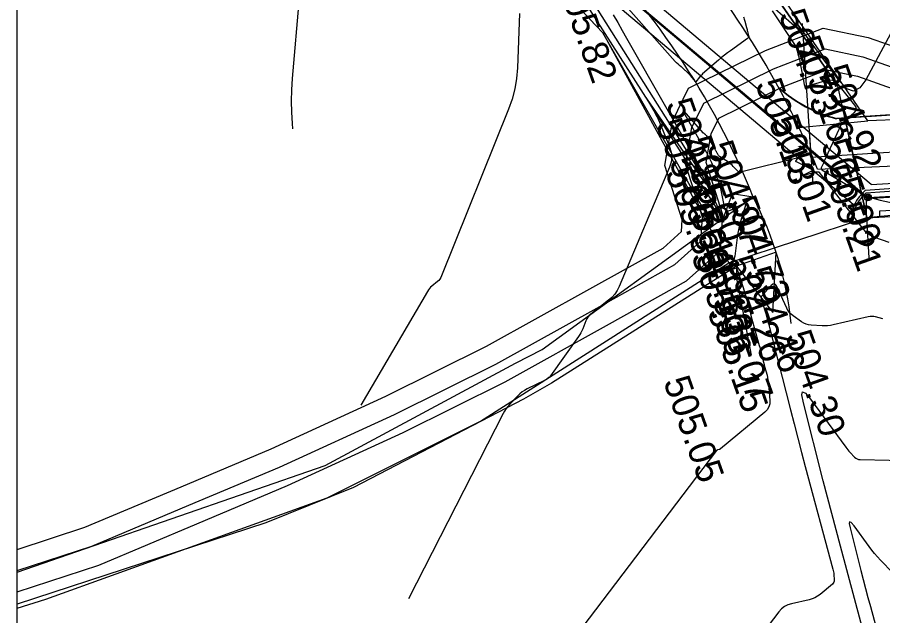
# Model space of a CAD drawing. Extents: x -636600 to -628587, y -1090963 to -1085869.
# Drawn here: x -629847.3 to -629782.7, y -1086389.4 to -1086344.7 of the extents above; entities that cross this region are included whole.
import ezdxf

# ---------------------------------------------------------------- set-up
doc = ezdxf.new("R2010")
doc.units = 0
for name, color, linetype in [('01_OBVOD PÚ', 7, 'Continuous'), ('01_PARCELY_NÁVRH_PC', 7, 'Continuous'), ('07_ELEKTRO', 7, 'Continuous'), ('07_OCH_P A POPISY TI', 7, 'Continuous'), ('07_SDĚLOVACÍ', 7, 'Continuous'), ('08_LEGENDA_HV', 7, 'Continuous'), ('21', 7, 'Continuous'), ('23', 7, 'Continuous'), ('33', 7, 'Continuous'), ('37', 7, 'Continuous'), ('40', 7, 'Continuous'), ('42', 7, 'Continuous'), ('53', 7, 'Continuous'), ('60', 7, 'Continuous'), ('Ex_Major Contours', 7, 'Continuous'), ('Ex_Minor Contours', 7, 'Continuous'), ('HEKTOMETRY100', 7, 'Continuous'), ('HL_BODY', 7, 'Continuous'), ('koty_vše', 7, 'Continuous'), ('PARCELY_NÁVRH_SILNICE_ŽELEZNICE', 7, 'Continuous'), ('POLOMERY', 7, 'Continuous'), ('situace_osa', 7, 'Continuous'), ('situace_těleso', 7, 'Continuous'), ('situace_vozovka', 7, 'Continuous')]:
    doc.layers.add(name, color=color, linetype=linetype)

msp = doc.modelspace()

# ---------------------------------------------------------------- linework, layer by layer
at = {"layer": '01_OBVOD PÚ'}
msp.add_lwpolyline([(-629847.269, -1086388.811), (-629845.127, -1086388.14), (-629824.132, -1086380.593), (-629812.698, -1086374.869), (-629794.142, -1086363.051), (-629783.849, -1086359.674), (-629759.729, -1086357.373), (-629749.184, -1086357.843), (-629735.91, -1086359.966)], dxfattribs=at)
at = {"layer": '01_PARCELY_NÁVRH_PC'}
msp.add_lwpolyline([(-629610.099, -1086352.527), (-629633.787, -1086357.876), (-629656.963, -1086360.414), (-629685.902, -1086361.891), (-629700.061, -1086360.713), (-629744.149, -1086352.37), (-629754.531, -1086351.285), (-629768.857, -1086351.157), (-629785.49, -1086352.245), (-629783.849, -1086359.674), (-629759.729, -1086357.373), (-629749.184, -1086357.843), (-629735.91, -1086359.966), (-629716.48, -1086363.436), (-629712.009, -1086364.014), (-629696.199, -1086366.075), (-629689.354, -1086367.094), (-629654.053, -1086366.13), (-629653.803, -1086363.368), (-629641.798, -1086361.823), (-629631.628, -1086361.386), (-629625.633, -1086361.296), (-629602.827, -1086358.793)], dxfattribs=at)
at = {"layer": '07_ELEKTRO'}
for points in [[(-629783.867, -1086358.248), (-629813.155, -1086333.551), (-629841.604, -1086309.152), (-629847.269, -1086304.14)], [(-629783.867, -1086358.248), (-629753.601, -1086356.461), (-629717.587, -1086362.8), (-629668.661, -1086366.201)], [(-629783.882, -1086359.684), (-629783.867, -1086358.248)]]:
    msp.add_lwpolyline(points, dxfattribs=at)
at = {"layer": '07_OCH_P A POPISY TI'}
for points in [[(-629783.527, -1086357.226), (-629812.507, -1086332.79), (-629840.948, -1086308.398), (-629847.269, -1086302.805)], [(-629784.872, -1086358.708), (-629813.802, -1086334.313), (-629842.261, -1086309.906), (-629847.269, -1086305.475)], [(-629847.269, -1086384.443), (-629842.224, -1086382.79), (-629835.043, -1086379.767), (-629828.307, -1086376.932), (-629819.762, -1086373.013), (-629812.245, -1086369.28), (-629804.518, -1086364.995), (-629799.066, -1086361.954), (-629797.686, -1086360.724), (-629797.625, -1086359.849), (-629798.932, -1086355.802), (-629798.356, -1086352.5), (-629797.151, -1086350.037), (-629791.409, -1086347.218), (-629787.103, -1086345.546), (-629783.754, -1086346.238), (-629780.613, -1086347.345)], [(-629847.269, -1086387.599), (-629841.173, -1086385.603), (-629833.879, -1086382.532), (-629827.099, -1086379.679), (-629818.469, -1086375.72), (-629810.849, -1086371.936), (-629803.06, -1086367.616), (-629797.316, -1086364.413), (-629794.778, -1086362.151), (-629794.592, -1086359.479), (-629795.849, -1086355.586), (-629795.474, -1086353.435), (-629794.907, -1086352.277), (-629790.203, -1086349.967), (-629786.843, -1086348.663), (-629784.559, -1086349.134), (-629781.611, -1086350.174)], [(-629783.527, -1086357.226), (-629753.543, -1086355.456), (-629717.465, -1086361.806), (-629677.176, -1086364.606)], [(-629784.885, -1086360.014), (-629784.872, -1086358.708)], [(-629782.877, -1086359.191), (-629774.503, -1086358.697)], [(-629784.886, -1086360.07), (-629783.763, -1086359.707), (-629782.881, -1086359.611)], [(-629782.881, -1086359.581), (-629782.877, -1086359.191)]]:
    msp.add_lwpolyline(points, dxfattribs=at)
at = {"layer": '07_SDĚLOVACÍ'}
msp.add_lwpolyline([(-629847.269, -1086386.021), (-629841.699, -1086384.196), (-629834.461, -1086381.15), (-629827.703, -1086378.305), (-629819.116, -1086374.366), (-629811.547, -1086370.608), (-629803.789, -1086366.305), (-629798.191, -1086363.183), (-629796.232, -1086361.437), (-629796.108, -1086359.664), (-629797.39, -1086355.694), (-629796.915, -1086352.968), (-629796.029, -1086351.157), (-629790.806, -1086348.593), (-629786.973, -1086347.105), (-629784.156, -1086347.686), (-629781.112, -1086348.76)], dxfattribs=at)
at = {"layer": '08_LEGENDA_HV'}
msp.add_line((-629847.269, -1086535.256), (-629847.269, -1086238.256), dxfattribs=at)
at = {"layer": '21'}
for p, q in [((-629803.564, -1086345.894), (-629814.983, -1086333.871)), ((-629794.234, -1086338.009), (-629786.019, -1086349.854)), ((-629795.442, -1086360.106), (-629803.564, -1086345.894))]:
    msp.add_line(p, q, dxfattribs=at)
at = {"layer": '23'}
for p, q in [((-629783.839, -1086359.702), (-629749.181, -1086357.853)), ((-629783.679, -1086362.698), (-629783.839, -1086359.702))]:
    msp.add_line(p, q, dxfattribs=at)
at = {"layer": '33'}
for radius in [0.25, 0.158, 0.05]:
    msp.add_circle((-629783.764, -1086358.179), radius, dxfattribs=at)
at = {"layer": '37'}
for centre, radius, start, end in [((-629844.721, -1086379.058), 56.401, 21.74319, 46.3264), ((-629846.114, -1086380.222), 63.361, 22.40718, 41.65108), ((-629815.79, -1086370.355), 26.436, 6.02642, 27.45962)]:
    msp.add_arc(centre, radius, start, end, dxfattribs=at)
at = {"layer": '40'}
for p, q in [((-629759.92, -1086351.605), (-629783.773, -1086352.474)), ((-629788.912, -1086352.971), (-629783.773, -1086352.474)), ((-629787.537, -1086356.07), (-629759.679, -1086354.883)), ((-629794.58, -1086359.726), (-629792.332, -1086358.164)), ((-629808.079, -1086369.526), (-629794.58, -1086359.726)), ((-629790.621, -1086362.268), (-629793.578, -1086363.296)), ((-629793.578, -1086363.296), (-629807.379, -1086372.036)), ((-629810.08, -1086370.555), (-629808.079, -1086369.526)), ((-629824.277, -1086378.182), (-629810.08, -1086370.555)), ((-629807.379, -1086372.036), (-629809.472, -1086373.225)), ((-629809.472, -1086373.225), (-629822.18, -1086379.815)), ((-629847.269, -1086386.142), (-629824.277, -1086378.182)), ((-629822.18, -1086379.815), (-629828.714, -1086382.453)), ((-629828.714, -1086382.453), (-629847.269, -1086388.524))]:
    msp.add_line(p, q, dxfattribs=at)
at = {"layer": '42'}
for p, q in [((-629783.773, -1086352.474), (-629796.373, -1086334.195)), ((-629794.58, -1086359.726), (-629806.859, -1086340.496))]:
    msp.add_line(p, q, dxfattribs=at)
at = {"layer": '53'}
for p, q in [((-629813.059, -1086333.581), (-629783.764, -1086358.179)), ((-629783.764, -1086358.179), (-629753.609, -1086356.411))]:
    msp.add_line(p, q, dxfattribs=at)
at = {"layer": '60'}
for p, q in [((-629806.672, -1086339.856), (-629796.104, -1086356.627)), ((-629796.104, -1086356.627), (-629794.58, -1086359.726)), ((-629793.893, -1086357.923), (-629794.58, -1086359.726)), ((-629792.332, -1086358.164), (-629793.893, -1086357.923)), ((-629790.869, -1086366.771), (-629790.621, -1086362.268)), ((-629793.578, -1086363.296), (-629790.869, -1086366.771)), ((-629793.578, -1086363.296), (-629793.575, -1086364.229)), ((-629793.575, -1086364.229), (-629792.491, -1086369.946))]:
    msp.add_line(p, q, dxfattribs=at)
at = {"layer": 'Ex_Major Contours'}
for points in [[(-629777.032, -1086336.524), (-629783.92, -1086349.402), (-629784.364, -1086350.014), (-629784.836, -1086350.241), (-629785.335, -1086350.083), (-629785.862, -1086349.54), (-629788.976, -1086345.302), (-629789.026, -1086345.237), (-629789.047, -1086345.218), (-629789.038, -1086345.245), (-629789.001, -1086345.317), (-629788.795, -1086345.699), (-629788.76, -1086345.773), (-629788.758, -1086345.806), (-629788.79, -1086345.797), (-629788.854, -1086345.746), (-629790.726, -1086344.105)], [(-629790.906, -1086344.262), (-629789.198, -1086346.841), (-629789.182, -1086346.867), (-629789.168, -1086346.893), (-629789.156, -1086346.921), (-629789.146, -1086346.949), (-629789.109, -1086347.063), (-629789.1, -1086347.092), (-629789.091, -1086347.121), (-629789.082, -1086347.15), (-629789.074, -1086347.179), (-629789.032, -1086347.324), (-629789.022, -1086347.358), (-629789.013, -1086347.392), (-629789.004, -1086347.426), (-629788.995, -1086347.461), (-629788.95, -1086347.635), (-629788.939, -1086347.675), (-629788.929, -1086347.716), (-629788.919, -1086347.757), (-629788.91, -1086347.797), (-629788.861, -1086348.009), (-629788.85, -1086348.058), (-629788.839, -1086348.107), (-629788.829, -1086348.156), (-629788.818, -1086348.205), (-629788.765, -1086348.465), (-629788.753, -1086348.525), (-629788.741, -1086348.585), (-629788.729, -1086348.644), (-629788.718, -1086348.704), (-629788.658, -1086349.031), (-629788.644, -1086349.105), (-629788.631, -1086349.179), (-629788.618, -1086349.254), (-629788.605, -1086349.328), (-629788.536, -1086349.746), (-629788.511, -1086349.826), (-629788.467, -1086349.874), (-629788.404, -1086349.892), (-629788.321, -1086349.88), (-629786.906, -1086349.45), (-629786.651, -1086349.407), (-629786.419, -1086349.438), (-629786.211, -1086349.543), (-629786.025, -1086349.723), (-629784.773, -1086351.286), (-629784.682, -1086351.44), (-629784.66, -1086351.588), (-629784.707, -1086351.73), (-629784.824, -1086351.866), (-629785.665, -1086352.605), (-629785.696, -1086352.636), (-629785.724, -1086352.669), (-629785.747, -1086352.704), (-629785.768, -1086352.743), (-629787.074, -1086355.573), (-629787.096, -1086355.622), (-629787.119, -1086355.67), (-629787.141, -1086355.719), (-629787.163, -1086355.767), (-629787.252, -1086355.962), (-629787.266, -1086356.008), (-629787.263, -1086356.049), (-629787.242, -1086356.084), (-629787.205, -1086356.115), (-629784.565, -1086357.698), (-629784.158, -1086357.921), (-629783.736, -1086358.108), (-629783.3, -1086358.259), (-629782.85, -1086358.374), (-629780.286, -1086358.92)], [(-629782.195, -1086361.538), (-629783.245, -1086361.173), (-629783.496, -1086361.065), (-629783.724, -1086360.926), (-629783.929, -1086360.754), (-629784.111, -1086360.55), (-629787.395, -1086356.311), (-629787.399, -1086356.305), (-629787.404, -1086356.301), (-629787.41, -1086356.298), (-629787.417, -1086356.296), (-629787.444, -1086356.288), (-629787.45, -1086356.287), (-629787.457, -1086356.286), (-629787.464, -1086356.286), (-629787.471, -1086356.287), (-629787.506, -1086356.296), (-629787.514, -1086356.297), (-629787.522, -1086356.298), (-629787.53, -1086356.298), (-629787.538, -1086356.298), (-629787.616, -1086356.293), (-629787.631, -1086356.293), (-629787.647, -1086356.294), (-629787.662, -1086356.296), (-629787.677, -1086356.299), (-629788.49, -1086356.525), (-629788.583, -1086356.548), (-629788.617, -1086356.548), (-629788.591, -1086356.526), (-629788.506, -1086356.482), (-629788.047, -1086356.258), (-629787.961, -1086356.203), (-629787.932, -1086356.147), (-629787.961, -1086356.092), (-629788.048, -1086356.037), (-629789.106, -1086355.534), (-629789.136, -1086355.514), (-629789.151, -1086355.489), (-629789.15, -1086355.461), (-629789.134, -1086355.428), (-629789.037, -1086355.29), (-629789.021, -1086355.261), (-629789.021, -1086355.243), (-629789.037, -1086355.236), (-629789.07, -1086355.241), (-629793.075, -1086356.249), (-629793.103, -1086356.258), (-629793.13, -1086356.269), (-629793.156, -1086356.282), (-629793.18, -1086356.297), (-629793.277, -1086356.365), (-629793.301, -1086356.377), (-629793.324, -1086356.379), (-629793.346, -1086356.372), (-629793.366, -1086356.355), (-629793.82, -1086355.871), (-629793.905, -1086355.786), (-629793.994, -1086355.706), (-629794.088, -1086355.631), (-629794.186, -1086355.562), (-629794.848, -1086355.123), (-629794.869, -1086355.107), (-629794.888, -1086355.089), (-629794.906, -1086355.07), (-629794.921, -1086355.048), (-629794.981, -1086354.952), (-629794.994, -1086354.932), (-629795.006, -1086354.911), (-629795.017, -1086354.89), (-629795.028, -1086354.869), (-629795.073, -1086354.783), (-629795.083, -1086354.762), (-629795.094, -1086354.741), (-629795.105, -1086354.72), (-629795.116, -1086354.7), (-629795.161, -1086354.616), (-629795.172, -1086354.595), (-629795.182, -1086354.575), (-629795.193, -1086354.555), (-629795.204, -1086354.535), (-629795.249, -1086354.453), (-629795.26, -1086354.434), (-629795.271, -1086354.414), (-629795.282, -1086354.395), (-629795.293, -1086354.375), (-629795.338, -1086354.297), (-629795.349, -1086354.278), (-629795.36, -1086354.259), (-629795.371, -1086354.24), (-629795.382, -1086354.222), (-629795.428, -1086354.146), (-629795.438, -1086354.128), (-629795.449, -1086354.109), (-629795.46, -1086354.091), (-629795.471, -1086354.073), (-629795.516, -1086354.001), (-629795.527, -1086353.983), (-629795.538, -1086353.966), (-629795.549, -1086353.949), (-629795.56, -1086353.932), (-629795.604, -1086353.862), (-629795.615, -1086353.845), (-629795.626, -1086353.829), (-629795.637, -1086353.812), (-629795.648, -1086353.796), (-629795.696, -1086353.723), (-629795.704, -1086353.711), (-629795.714, -1086353.698), (-629795.723, -1086353.686), (-629795.733, -1086353.673), (-629795.777, -1086353.619), (-629795.784, -1086353.61), (-629795.792, -1086353.601), (-629795.8, -1086353.593), (-629795.808, -1086353.585), (-629795.843, -1086353.552), (-629795.858, -1086353.538), (-629795.873, -1086353.524), (-629795.906, -1086353.495), (-629795.92, -1086353.482), (-629795.934, -1086353.47), (-629795.964, -1086353.444), (-629795.978, -1086353.433), (-629795.991, -1086353.422), (-629796.018, -1086353.4), (-629796.025, -1086353.394), (-629796.031, -1086353.388), (-629796.037, -1086353.382), (-629796.043, -1086353.376), (-629797.329, -1086351.919), (-629797.498, -1086351.74), (-629797.572, -1086351.693), (-629797.552, -1086351.778), (-629797.437, -1086351.996), (-629795.822, -1086354.824), (-629795.688, -1086355.069), (-629795.566, -1086355.318), (-629795.454, -1086355.573), (-629795.353, -1086355.832), (-629794.946, -1086356.944), (-629794.867, -1086357.175), (-629794.798, -1086357.41), (-629794.739, -1086357.647), (-629794.691, -1086357.888), (-629794.512, -1086358.889), (-629794.451, -1086359.072), (-629794.35, -1086359.173), (-629794.209, -1086359.191), (-629794.027, -1086359.127), (-629793.218, -1086358.708), (-629793.05, -1086358.644), (-629792.949, -1086358.66), (-629792.916, -1086358.756), (-629792.951, -1086358.933), (-629793.279, -1086359.971), (-629793.351, -1086360.218), (-629793.412, -1086360.467), (-629793.461, -1086360.718), (-629793.5, -1086360.972), (-629793.706, -1086362.55), (-629793.722, -1086362.648), (-629793.743, -1086362.744), (-629793.771, -1086362.839), (-629793.805, -1086362.932), (-629794.005, -1086363.441), (-629794.015, -1086363.464), (-629794.026, -1086363.487), (-629794.039, -1086363.508), (-629794.053, -1086363.529), (-629794.112, -1086363.612), (-629794.121, -1086363.629), (-629794.122, -1086363.638), (-629794.113, -1086363.64), (-629794.094, -1086363.634), (-629793.718, -1086363.479), (-629793.653, -1086363.463), (-629793.6, -1086363.471), (-629793.558, -1086363.506), (-629793.528, -1086363.565), (-629793.273, -1086364.312), (-629793.223, -1086364.461), (-629793.175, -1086364.61), (-629793.129, -1086364.76), (-629793.084, -1086364.911), (-629792.764, -1086366.029), (-629792.696, -1086366.266), (-629792.629, -1086366.503), (-629792.564, -1086366.74), (-629792.498, -1086366.978), (-629791.885, -1086369.231), (-629791.849, -1086369.361), (-629791.815, -1086369.491), (-629791.781, -1086369.621), (-629791.747, -1086369.751), (-629791.615, -1086370.273), (-629791.581, -1086370.403), (-629791.547, -1086370.533), (-629791.513, -1086370.663), (-629791.478, -1086370.793), (-629791.301, -1086371.45), (-629791.263, -1086371.604), (-629791.233, -1086371.759), (-629791.21, -1086371.914), (-629791.194, -1086372.072), (-629791.095, -1086373.334), (-629791.102, -1086373.585), (-629791.165, -1086373.812), (-629791.285, -1086374.016), (-629791.46, -1086374.196), (-629794.765, -1086376.933), (-629794.788, -1086376.95), (-629794.812, -1086376.964), (-629794.838, -1086376.975), (-629794.865, -1086376.983), (-629794.978, -1086377.008), (-629795.005, -1086377.016), (-629795.029, -1086377.029), (-629795.051, -1086377.046), (-629795.069, -1086377.067), (-629805.597, -1086390.914)]]:
    msp.add_lwpolyline(points, dxfattribs=at)
at = {"layer": 'Ex_Minor Contours'}
for points in [[(-629793.068, -1086344.709), (-629793.042, -1086344.791), (-629793.016, -1086344.873), (-629792.991, -1086344.955), (-629792.967, -1086345.038), (-629792.834, -1086345.497), (-629792.813, -1086345.572), (-629792.793, -1086345.646), (-629792.772, -1086345.721), (-629792.753, -1086345.796), (-629792.676, -1086346.095), (-629792.667, -1086346.166), (-629792.678, -1086346.23), (-629792.71, -1086346.286), (-629792.763, -1086346.335), (-629794.032, -1086347.235), (-629794.262, -1086347.402), (-629794.488, -1086347.576), (-629794.71, -1086347.754), (-629794.927, -1086347.939), (-629796.113, -1086348.97), (-629796.173, -1086349.024), (-629796.23, -1086349.081), (-629796.284, -1086349.141), (-629796.335, -1086349.203), (-629796.605, -1086349.547), (-629796.62, -1086349.561), (-629796.634, -1086349.565), (-629796.647, -1086349.56), (-629796.661, -1086349.545), (-629796.713, -1086349.466), (-629796.727, -1086349.447), (-629796.74, -1086349.428), (-629796.755, -1086349.409), (-629796.769, -1086349.39), (-629797.016, -1086349.086), (-629797.048, -1086349.048), (-629797.081, -1086349.011), (-629797.116, -1086348.975), (-629797.151, -1086348.94), (-629797.302, -1086348.797), (-629797.335, -1086348.766), (-629797.368, -1086348.736), (-629797.402, -1086348.705), (-629797.435, -1086348.675), (-629797.575, -1086348.549), (-629797.606, -1086348.521), (-629797.637, -1086348.494), (-629797.668, -1086348.467), (-629797.699, -1086348.44), (-629797.829, -1086348.329), (-629797.858, -1086348.304), (-629797.887, -1086348.28), (-629797.916, -1086348.256), (-629797.945, -1086348.232), (-629798.062, -1086348.137), (-629798.091, -1086348.112), (-629798.118, -1086348.087), (-629798.145, -1086348.06), (-629798.171, -1086348.032), (-629803.781, -1086341.673)], [(-629826.708, -1086353.06), (-629826.736, -1086352.67), (-629826.78, -1086351.831), (-629826.792, -1086350.992), (-629826.771, -1086350.153), (-629826.717, -1086349.315), (-629826.214, -1086343.256), (-629826.206, -1086343.038), (-629826.218, -1086342.823), (-629826.247, -1086342.622)], [(-629809.791, -1086344.455), (-629809.936, -1086348.516), (-629809.999, -1086349.307), (-629810.128, -1086350.084), (-629810.326, -1086350.846), (-629810.59, -1086351.594), (-629815.598, -1086364.038), (-629815.655, -1086364.157), (-629815.724, -1086364.266), (-629815.808, -1086364.366), (-629815.904, -1086364.456), (-629816.316, -1086364.796), (-629816.415, -1086364.885), (-629816.504, -1086364.981), (-629816.585, -1086365.085), (-629816.657, -1086365.196), (-629821.632, -1086373.675)], [(-629802.784, -1086344.556), (-629802.449, -1086345.138), (-629802.115, -1086345.721), (-629801.781, -1086346.305), (-629796.057, -1086356.327), (-629796.035, -1086356.368), (-629796.014, -1086356.409), (-629795.996, -1086356.452), (-629795.979, -1086356.495), (-629795.915, -1086356.669), (-629795.9, -1086356.713), (-629795.887, -1086356.758), (-629795.876, -1086356.803), (-629795.866, -1086356.848), (-629795.815, -1086357.134), (-629795.81, -1086357.182), (-629795.817, -1086357.202), (-629795.835, -1086357.193), (-629795.865, -1086357.155), (-629800.218, -1086350.863), (-629800.322, -1086350.716), (-629800.362, -1086350.67), (-629800.337, -1086350.725), (-629800.248, -1086350.882), (-629799.759, -1086351.713), (-629799.64, -1086351.923), (-629799.53, -1086352.136), (-629799.426, -1086352.353), (-629799.331, -1086352.574), (-629798.573, -1086354.414), (-629798.456, -1086354.795), (-629798.418, -1086355.175), (-629798.46, -1086355.555), (-629798.581, -1086355.934), (-629802.344, -1086364.832), (-629802.49, -1086365.125), (-629802.67, -1086365.393), (-629802.882, -1086365.635), (-629803.128, -1086365.852), (-629804.449, -1086366.877), (-629804.568, -1086366.983), (-629804.67, -1086367.102), (-629804.755, -1086367.233), (-629804.823, -1086367.377), (-629805.06, -1086367.979), (-629805.124, -1086368.127), (-629805.196, -1086368.271), (-629805.277, -1086368.41), (-629805.366, -1086368.544), (-629807.454, -1086371.486), (-629807.484, -1086371.524), (-629807.516, -1086371.56), (-629807.552, -1086371.592), (-629807.59, -1086371.622), (-629807.75, -1086371.733), (-629807.79, -1086371.761), (-629807.831, -1086371.786), (-629807.873, -1086371.81), (-629807.917, -1086371.832), (-629809.209, -1086372.47), (-629809.399, -1086372.574), (-629809.578, -1086372.693), (-629809.746, -1086372.827), (-629809.903, -1086372.977), (-629810.507, -1086373.605), (-629810.652, -1086373.766), (-629810.784, -1086373.937), (-629810.902, -1086374.117), (-629811.008, -1086374.307), (-629818.071, -1086388.136)], [(-629782.646, -1086367.247), (-629783.195, -1086367.093), (-629783.333, -1086367.063), (-629783.47, -1086367.051), (-629783.609, -1086367.057), (-629783.747, -1086367.08), (-629786.374, -1086367.688), (-629786.574, -1086367.727), (-629786.775, -1086367.751), (-629786.977, -1086367.759), (-629787.18, -1086367.753), (-629788.018, -1086367.698), (-629788.206, -1086367.673), (-629788.385, -1086367.624), (-629788.556, -1086367.551), (-629788.718, -1086367.453), (-629789.35, -1086367.013), (-629789.499, -1086366.894), (-629789.628, -1086366.76), (-629789.738, -1086366.61), (-629789.828, -1086366.443), (-629790.581, -1086364.82), (-629790.668, -1086364.686), (-629790.767, -1086364.63), (-629790.877, -1086364.654), (-629791, -1086364.757), (-629791.691, -1086365.523), (-629791.724, -1086365.569), (-629791.742, -1086365.619), (-629791.745, -1086365.671), (-629791.733, -1086365.727), (-629791.655, -1086365.955), (-629791.636, -1086366.013), (-629791.617, -1086366.07), (-629791.6, -1086366.128), (-629791.583, -1086366.186), (-629791.484, -1086366.53), (-629791.462, -1086366.607), (-629791.44, -1086366.684), (-629791.419, -1086366.761), (-629791.398, -1086366.838), (-629791.242, -1086367.411), (-629791.209, -1086367.532), (-629791.177, -1086367.653), (-629791.145, -1086367.775), (-629791.114, -1086367.896), (-629789.555, -1086374.021), (-629789.282, -1086375.082), (-629789.006, -1086376.142), (-629788.727, -1086377.201), (-629788.443, -1086378.259), (-629786.379, -1086385.904), (-629786.355, -1086386.002), (-629786.336, -1086386.101), (-629786.321, -1086386.2), (-629786.311, -1086386.301), (-629786.279, -1086386.703), (-629786.282, -1086386.799), (-629786.306, -1086386.886), (-629786.352, -1086386.964), (-629786.419, -1086387.033), (-629787.341, -1086387.797), (-629787.527, -1086387.934), (-629787.725, -1086388.046), (-629787.934, -1086388.133), (-629788.156, -1086388.196), (-629789.464, -1086388.488), (-629789.744, -1086388.576), (-629789.996, -1086388.707), (-629790.221, -1086388.881), (-629790.417, -1086389.099), (-629793.047, -1086392.559)], [(-629783.714, -1086391.999), (-629785.823, -1086384.19), (-629786.149, -1086382.972), (-629786.471, -1086381.753), (-629786.789, -1086380.533), (-629787.102, -1086379.311), (-629788.583, -1086373.492), (-629788.694, -1086372.909), (-629788.642, -1086372.672), (-629788.425, -1086372.782), (-629788.046, -1086373.239), (-629785.423, -1086376.82), (-629785.348, -1086376.918), (-629785.271, -1086377.014), (-629785.19, -1086377.107), (-629785.107, -1086377.197), (-629784.766, -1086377.553), (-629784.676, -1086377.632), (-629784.576, -1086377.688), (-629784.467, -1086377.724), (-629784.349, -1086377.737), (-629780.007, -1086377.841)], [(-629781.921, -1086386.188), (-629782.83, -1086385.238), (-629783.053, -1086384.997), (-629783.268, -1086384.749), (-629783.475, -1086384.495), (-629783.673, -1086384.233), (-629784.806, -1086382.686), (-629785.015, -1086382.435), (-629785.134, -1086382.374), (-629785.163, -1086382.504), (-629785.102, -1086382.825), (-629784.288, -1086386.023), (-629784.115, -1086386.694), (-629783.941, -1086387.365), (-629783.764, -1086388.035), (-629783.584, -1086388.704), (-629782.789, -1086391.65)]]:
    msp.add_lwpolyline(points, dxfattribs=at)
at = {"layer": 'HEKTOMETRY100'}
msp.add_lwpolyline([(-629788.145, -1086353.192), (-629787.888, -1086357.184)], dxfattribs=at)
at = {"layer": 'HL_BODY'}
msp.add_lwpolyline([(-629788.017, -1086355.188), (-629788.66, -1086345.208)], dxfattribs=at)
at = {"layer": 'PARCELY_NÁVRH_SILNICE_ŽELEZNICE'}
msp.add_lwpolyline([(-629847.269, -1086305.711), (-629814.983, -1086333.871), (-629803.564, -1086345.894), (-629794.142, -1086363.051), (-629783.849, -1086359.674), (-629786.019, -1086349.854), (-629794.234, -1086338.009), (-629807.541, -1086324.524), (-629847.269, -1086289.191)], dxfattribs=at)
at = {"layer": 'POLOMERY'}
msp.add_lwpolyline([(-629788.017, -1086355.188), (-629788.66, -1086345.208)], dxfattribs=at)
at = {"layer": 'situace_osa'}
msp.add_lwpolyline([(-629788.017, -1086355.188), (-629783.027, -1086354.866), (-629778.038, -1086354.545)], dxfattribs=at)
at = {"layer": 'situace_těleso'}
msp.add_line((-629783.888, -1086357.834), (-629759.298, -1086356.063), dxfattribs=at)
msp.add_lwpolyline([(-629760.287, -1086351.239), (-629768.262, -1086351.162), (-629768.857, -1086351.157), (-629786.104, -1086352.285)], dxfattribs=at)
for centre, radius, start, end in [((-629783.525, -1086342.264), 10.348, 227.98741, 255.56763), ((-629782.308, -1086359.875), 2.581, 127.74766, 183.08998)]:
    msp.add_arc(centre, radius, start, end, dxfattribs=at)
at = {"layer": 'situace_vozovka'}
msp.add_line((-629783.956, -1086357.645), (-629759.362, -1086355.868), dxfattribs=at)
msp.add_lwpolyline([(-629760.286, -1086351.368), (-629768.86, -1086351.176), (-629786.134, -1086352.307)], dxfattribs=at)
for centre, radius, start, end in [((-629783.568, -1086342.383), 10.25, 228.02271, 255.50311), ((-629782.216, -1086359.795), 2.766, 128.98752, 185.12494)]:
    msp.add_arc(centre, radius, start, end, dxfattribs=at)

# ---------------------------------------------------------------- texts
at = {"layer": 'koty_vše'}
for s, p in [('505.82', (-629807.031, -1086342.104)), ('504.73', (-629790.439, -1086344.545)), ('505.16', (-629789.315, -1086346.546)), ('504.92', (-629787.243, -1086348.676)), ('505.13', (-629792.19, -1086349.715)), ('504.85', (-629798.873, -1086351.188)), ('505.01', (-629790.954, -1086352.42)), ('505.60', (-629799.619, -1086352.703)), ('504.60', (-629797.408, -1086353.999)), ('504.97', (-629795.803, -1086354.367)), ('505.00', (-629787.289, -1086354.226)), ('505.33', (-629798.91, -1086356.316)), ('505.21', (-629787.227, -1086356.134)), ('505.11', (-629797.778, -1086356.692)), ('504.73', (-629794.089, -1086358.478)), ('504.98', (-629797.048, -1086359.499)), ('505.13', (-629796.853, -1086360.973)), ('505.36', (-629796.969, -1086362.53)), ('504.26', (-629794.355, -1086362.928)), ('504.46', (-629792.986, -1086363.737)), ('505.07', (-629795.4, -1086365.876)), ('505.15', (-629795.769, -1086366.69)), ('504.30', (-629789.969, -1086368.501)), ('505.05', (-629799.059, -1086371.918))]:
    msp.add_text(s, height=2, rotation=289.5414, dxfattribs=at).set_placement(p)

doc.saveas('drawing.dxf')
